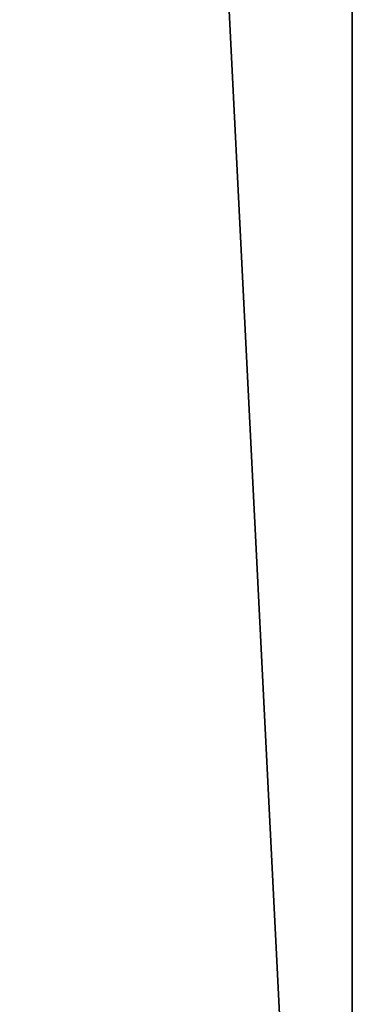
# Model space of a CAD drawing. Header units: feet. Extents: x -79 to 198, y -22 to 181.
# Tile 847 of 982: x 138.1626 to 138.1867, y 110.7903 to 110.8617. Entities that reach past the tile are written whole.
import ezdxf

# ---------------------------------------------------------------- set-up
doc = ezdxf.new("R2010")
doc.units = ezdxf.units.FT
doc.layers.add('A-LINEA', color=7, linetype='CONTINUOUS')

msp = doc.modelspace()

# ---------------------------------------------------------------- linework, layer by layer
at = {"layer": 'A-LINEA'}
for points in [[(137.6133, 110.6578), (137.6, 110.9378), (138.1867, 110.9644), (138.1867, 110.6711), (137.6133, 110.6578)], [(137.6, 110.9378), (137.6133, 110.6578), (138.1867, 110.6711), (138.1867, 110.9644), (137.6, 110.9378)], [(137.6133, 110.6578), (137.6, 110.9378), (138.1867, 110.9644), (138.1867, 110.6711), (137.6133, 110.6578)], [(137.6, 110.9378), (137.6133, 110.6578), (138.1867, 110.6711), (138.1867, 110.9644), (137.6, 110.9378)], [(137.6267, 110.6578), (137.6133, 110.9378), (138.1733, 110.9511), (138.1867, 110.6844), (137.6267, 110.6578)], [(137.6133, 110.9378), (137.6267, 110.6578), (138.1867, 110.6844), (138.1733, 110.9511), (137.6133, 110.9378)], [(137.6267, 110.6578), (137.6133, 110.9378), (138.1733, 110.9511), (138.1867, 110.6844), (137.6267, 110.6578)], [(137.6133, 110.9378), (137.6267, 110.6578), (138.1867, 110.6844), (138.1733, 110.9511), (137.6133, 110.9378)]]:
    msp.add_lwpolyline(points, dxfattribs=at)

doc.saveas('drawing.dxf')
